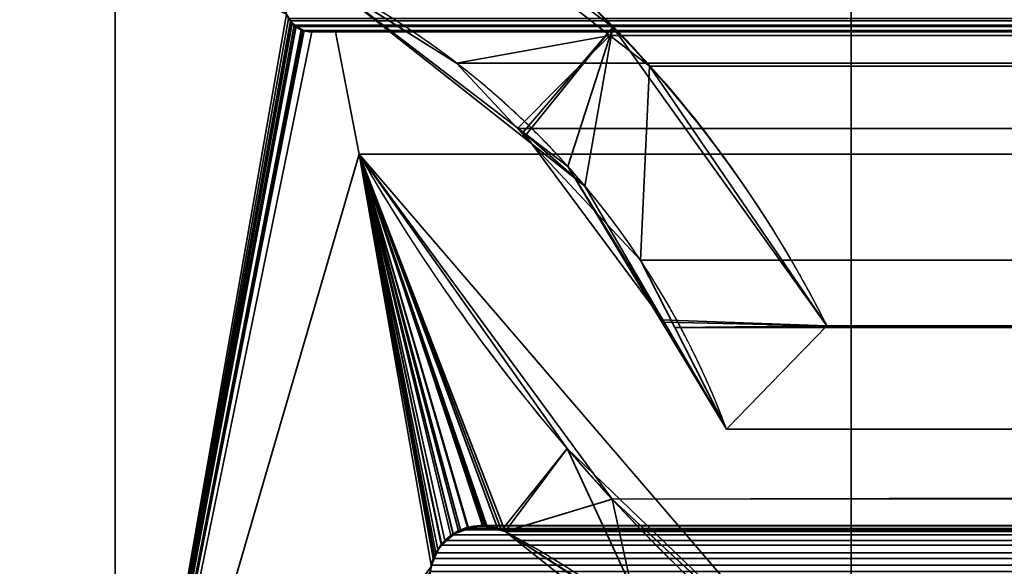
# Model space of a CAD drawing. Header units: millimetres. Extents: x -625 to 3625, y -115 to 71.
# Tile 373 of 656: x 1015.98 to 1021.33, y 7.31 to 10.28. Entities that reach past the tile are written whole.
import ezdxf

# ---------------------------------------------------------------- set-up
doc = ezdxf.new("R2010")
doc.units = ezdxf.units.MM
doc.layers.add('152', color=7, linetype='Continuous', true_color=0xffffff)

# ---------------------------------------------------------------- blocks, each defined once
blk = doc.blocks.new('UG_SURFACE_002')
at = {"layer": '152', "color": 252, "linetype": 'Continuous', "lineweight": 35}
for points in [[(2200, -31, 2234.9999), (2200, 69, 2234.9999), (800, 69, 2234.9999), (800, -31, 2234.9999)], [(950, -31, 2085), (950, 69, 2085), (2050, 69, 2085), (2050, -31, 2085)]]:
    blk.add_3dface(points, dxfattribs=at)
blk = doc.blocks.new('UG_SURFACE_086')
at = {"layer": '152', "color": 46, "linetype": 'Continuous', "lineweight": 35}
for points in [[(1019.2043, 10.2394, -5), (1017.6004, 11.4321, -5), (1017.6004, 11.4321, 2015.8994), (1019.2043, 10.2394, 2014.2958)], [(1018.7181, 9.6672, -5), (1017.6368, 10.4954, -5), (1017.6004, 11.4321, -5), (1019.2043, 10.2394, -5)], [(1019.2043, 10.2394, 2014.2958), (1017.6004, 11.4321, 2015.8994), (1017.6368, 10.4954, 2015.8632), (1018.7205, 9.638, 2014.7796)], [(1016.5, 10.7678, -5), (1016.5, 5, -5), (1016.5, 5, 2017), (1016.5, 10.7678, 2017)], [(1016.5, 5, -5), (1016.5, 10.7678, -5), (1017.4307, 10.3086, -5), (1017.4541, 10.2719, -5)], [(1017.4303, 10.3094, 2016.0697), (1017.4211, 10.3503, 2016.0789), (1016.5, 10.7678, 2017), (1016.5, 5, 2017)], [(1017.6368, 10.4954, -5), (1018.7181, 9.6672, -5), (1018.7205, 9.638, 2014.7796)], [(1018.7205, 9.638, 2014.7796), (1017.6368, 10.4954, 2015.8632), (1017.6368, 10.4954, -5)], [(1017.4304, 10.3092, 2016.0697), (1017.4303, 10.3094, 2016.0697), (1016.5, 5, 2017)], [(1016.5, 5, 2017), (1017.458, 10.2636, 2016.042), (1017.4531, 10.2717, 2016.047), (1017.4304, 10.3092, 2016.0697)], [(1017.4307, 10.3086, -5), (1017.4304, 10.3092, 2016.0697), (1017.4531, 10.2717, 2016.047)], [(1017.4531, 10.2717, 2016.047), (1017.4541, 10.2719, -5), (1017.4307, 10.3086, -5)], [(1017.4541, 10.2719, -5), (1017.4626, 10.2586, -5), (1016.5, 5, -5)], [(1017.4823, 10.2465, 2016.0177), (1017.458, 10.2636, 2016.042), (1016.5, 5, 2017)], [(1016.5, 5, -5), (1017.4626, 10.2586, -5), (1017.4825, 10.2449, -5)], [(1016.5, 5, 2017), (1017.5146, 10.2238, 2015.9855), (1017.4823, 10.2465, 2016.0177)], [(1017.4825, 10.2449, -5), (1017.5115, 10.225, -5), (1016.5, 5, -5)], [(1016.5, 5, -5), (1017.5115, 10.225, -5), (1017.5225, 10.2228, -5)], [(1017.5222, 10.2223, 2015.9779), (1017.5146, 10.2238, 2015.9855), (1016.5, 5, 2017)], [(1017.5225, 10.2228, -5), (1017.5697, 10.2132, -5), (1016.5, 5, -5)], [(1016.5, 5, 2017), (1017.5697, 10.2132, 2015.9302), (1017.5222, 10.2223, 2015.9779)], [(1017.4541, 10.2719, -5), (1017.4531, 10.2717, 2016.047), (1017.458, 10.2636, 2016.042)], [(1017.458, 10.2636, 2016.042), (1017.4626, 10.2586, -5), (1017.4541, 10.2719, -5)], [(1017.4626, 10.2586, -5), (1017.458, 10.2636, 2016.042), (1017.4823, 10.2465, 2016.0177)], [(1017.4823, 10.2465, 2016.0177), (1017.4825, 10.2449, -5), (1017.4626, 10.2586, -5)], [(1017.4825, 10.2449, -5), (1017.4823, 10.2465, 2016.0177), (1017.5146, 10.2238, 2015.9855)], [(1017.5146, 10.2238, 2015.9855), (1017.5115, 10.225, -5), (1017.4825, 10.2449, -5)], [(1017.5115, 10.225, -5), (1017.5146, 10.2238, 2015.9855), (1017.5222, 10.2223, 2015.9779)], [(1017.5222, 10.2223, 2015.9779), (1017.5225, 10.2228, -5), (1017.5115, 10.225, -5)], [(1017.5225, 10.2228, -5), (1017.5222, 10.2223, 2015.9779), (1017.5697, 10.2132, 2015.9302)], [(1017.5697, 10.2132, 2015.9302), (1017.5697, 10.2132, -5), (1017.5225, 10.2228, -5)], [(1019.2043, 10.2394, -5), (1018.961, 9.4812, -5), (1018.7181, 9.6672, -5)], [(1018.7205, 9.638, 2014.7796), (1019.0536, 9.3745, 2014.4465), (1019.2043, 10.2394, 2014.2958)], [(1019.4643, 8.6475, -5), (1018.961, 9.4812, -5), (1019.2043, 10.2394, -5), (1020.3681, 8.6146, -5)], [(1020.3681, 8.6146, 2013.1319), (1019.2043, 10.2394, 2014.2958), (1019.0536, 9.3745, 2014.4465), (1019.4844, 8.6345, 2014.0157)], [(1019.2043, 10.2394, 2014.2958), (1020.3681, 8.6146, 2013.1319), (1020.3681, 8.6146, -5), (1019.2043, 10.2394, -5)], [(1017.5697, 10.2132, -5), (1017.6976, 10.2132, -5), (1017.8255, 9.5488, -5), (1016.5, 5, -5)], [(1016.5, 5, 2017), (1017.8255, 9.5488, 2015.6744), (1017.6976, 10.2132, 2015.8024), (1017.5697, 10.2132, 2015.9302)], [(1017.5697, 10.2132, 2015.9302), (1017.6976, 10.2132, 2015.8024), (1017.6976, 10.2132, -5), (1017.5697, 10.2132, -5)], [(1017.8255, 9.5488, -5), (1017.6976, 10.2132, -5), (1017.6976, 10.2132, 2015.8024), (1017.8255, 9.5488, 2015.6744)], [(1018.7181, 9.6672, -5), (1018.961, 9.4812, -5), (1019.4844, 8.6345, 2014.0157)], [(1019.4844, 8.6345, 2014.0157), (1019.0536, 9.3745, 2014.4465), (1018.7181, 9.6672, -5)], [(1019.0536, 9.3745, 2014.4465), (1018.7205, 9.638, 2014.7796), (1018.7181, 9.6672, -5)], [(1018.2334, 7.348, -5), (1018.2155, 7.3023, -5), (1016.5, 5, -5), (1017.8255, 9.5488, -5)], [(1017.8255, 9.5488, 2015.6744), (1016.5, 5, 2017), (1018.212, 7.2761, 2015.2881), (1018.2291, 7.3496, 2015.2707)], [(1017.8255, 9.5488, -5), (1018.9559, 7.948, 2014.544), (1020.3681, 6.5893, 2013.1319)], [(1017.8255, 9.5488, -5), (1017.8255, 9.5488, 2015.6744), (1018.9559, 7.948, 2014.544)], [(1020.3681, 6.5893, 2013.1319), (1020.3681, 6.5893, -5), (1017.8255, 9.5488, -5)], [(1017.8255, 9.5488, -5), (1018.2532, 7.3987, -5), (1018.2374, 7.3582, -5)], [(1017.8255, 9.5488, -5), (1018.5201, 7.5272, -5), (1018.5124, 7.5267, -5)], [(1018.2374, 7.3582, -5), (1018.2334, 7.348, -5), (1017.8255, 9.5488, -5)], [(1017.8255, 9.5488, -5), (1018.3235, 7.4747, -5), (1018.2761, 7.4235, -5)], [(1018.5124, 7.5267, -5), (1018.4183, 7.5197, -5), (1017.8255, 9.5488, -5)], [(1017.8255, 9.5488, -5), (1018.6189, 7.4965, -5), (1018.599, 7.5027, -5)], [(1018.2761, 7.4235, -5), (1018.2532, 7.3987, -5), (1017.8255, 9.5488, -5)], [(1018.4183, 7.5197, -5), (1018.4169, 7.5196, -5), (1017.8255, 9.5488, -5)], [(1017.8255, 9.5488, -5), (1020.3681, 6.5893, -5), (1020.0838, 6.334, -5), (1018.6189, 7.4965, -5)], [(1018.599, 7.5027, -5), (1018.5201, 7.5272, -5), (1017.8255, 9.5488, -5)], [(1018.4169, 7.5196, -5), (1018.3378, 7.4816, -5), (1018.3235, 7.4747, -5), (1017.8255, 9.5488, -5)], [(1018.9559, 7.948, 2014.544), (1017.8255, 9.5488, 2015.6744), (1018.5118, 7.5248, 2014.9882), (1018.5994, 7.5017, 2014.9007)], [(1017.8255, 9.5488, 2015.6744), (1018.496, 7.5289, 2015.0039), (1018.5118, 7.5248, 2014.9882)], [(1017.8255, 9.5488, 2015.6744), (1018.3657, 7.5004, 2015.1343), (1018.4191, 7.5121, 2015.0807)], [(1017.8255, 9.5488, 2015.6744), (1018.2724, 7.4258, 2015.2276), (1018.273, 7.4262, 2015.2271)], [(1018.4191, 7.5121, 2015.0807), (1018.496, 7.5289, 2015.0039), (1017.8255, 9.5488, 2015.6744)], [(1018.273, 7.4262, 2015.2271), (1018.3388, 7.4789, 2015.1613), (1017.8255, 9.5488, 2015.6744)], [(1018.3388, 7.4789, 2015.1613), (1018.3657, 7.5004, 2015.1343), (1017.8255, 9.5488, 2015.6744)], [(1018.2291, 7.3496, 2015.2707), (1018.2298, 7.3523, 2015.2702), (1017.8255, 9.5488, 2015.6744)], [(1018.2298, 7.3523, 2015.2702), (1018.2338, 7.359, 2015.2662), (1018.2724, 7.4258, 2015.2276), (1017.8255, 9.5488, 2015.6744)], [(1018.961, 9.4812, -5), (1019.4643, 8.6475, -5), (1019.4844, 8.6345, 2014.0157)], [(1019.4643, 8.6475, -5), (1019.823, 8.0532, -5), (1019.823, 8.0532, 2013.6771)], [(1019.823, 8.0532, 2013.6771), (1019.4844, 8.6345, 2014.0157), (1019.4643, 8.6475, -5)], [(1020.3681, 8.6146, -5), (1019.823, 8.0532, -5), (1019.4643, 8.6475, -5)], [(1019.4844, 8.6345, 2014.0157), (1019.823, 8.0532, 2013.6771), (1020.3681, 8.6146, 2013.1319)], [(1019.823, 8.0532, -5), (1020.3681, 8.6146, -5), (1020.3681, 8.6146, 2013.1319), (1019.823, 8.0532, 2013.6771)], [(1018.5994, 7.5017, 2014.9007), (1018.6189, 7.4965, 2014.8811), (1018.9559, 7.948, 2014.544)], [(1018.9559, 7.948, 2014.544), (1018.6189, 7.4965, 2014.8811), (1019.4044, 6.9821, 2014.0955)], [(1019.4044, 6.9821, 2014.0955), (1020.0838, 6.334, 2013.4163), (1020.3681, 6.5893, 2013.1319), (1018.9559, 7.948, 2014.544)], [(1018.3378, 7.4816, -5), (1018.4169, 7.5196, -5), (1018.4191, 7.5121, 2015.0807)], [(1018.4191, 7.5121, 2015.0807), (1018.3657, 7.5004, 2015.1343), (1018.3378, 7.4816, -5)], [(1018.3657, 7.5004, 2015.1343), (1018.3388, 7.4789, 2015.1613), (1018.3378, 7.4816, -5)], [(1018.4169, 7.5196, -5), (1018.4183, 7.5197, -5), (1018.4191, 7.5121, 2015.0807)], [(1018.5118, 7.5248, 2014.9882), (1018.496, 7.5289, 2015.0039), (1018.4183, 7.5197, -5)], [(1018.496, 7.5289, 2015.0039), (1018.4191, 7.5121, 2015.0807), (1018.4183, 7.5197, -5)], [(1018.4183, 7.5197, -5), (1018.5124, 7.5267, -5), (1018.5118, 7.5248, 2014.9882)], [(1018.5118, 7.5248, 2014.9882), (1018.5124, 7.5267, -5), (1018.5201, 7.5272, -5)], [(1018.5994, 7.5017, 2014.9007), (1018.5118, 7.5248, 2014.9882), (1018.5201, 7.5272, -5)], [(1018.5201, 7.5272, -5), (1018.599, 7.5027, -5), (1018.5994, 7.5017, 2014.9007)], [(1018.599, 7.5027, -5), (1018.6189, 7.4965, -5), (1018.6189, 7.4965, 2014.8811)], [(1018.6189, 7.4965, 2014.8811), (1018.5994, 7.5017, 2014.9007), (1018.599, 7.5027, -5)], [(1018.6189, 7.4965, -5), (1020.0838, 6.334, -5), (1020.0838, 6.334, 2013.4163)], [(1020.0838, 6.334, 2013.4163), (1019.4044, 6.9821, 2014.0955), (1018.6189, 7.4965, -5)], [(1019.4044, 6.9821, 2014.0955), (1018.6189, 7.4965, 2014.8811), (1018.6189, 7.4965, -5)], [(1018.3388, 7.4789, 2015.1613), (1018.273, 7.4262, 2015.2271), (1018.2761, 7.4235, -5)], [(1018.2761, 7.4235, -5), (1018.3235, 7.4747, -5), (1018.3388, 7.4789, 2015.1613)], [(1018.3235, 7.4747, -5), (1018.3378, 7.4816, -5), (1018.3388, 7.4789, 2015.1613)], [(1018.2724, 7.4258, 2015.2276), (1018.2338, 7.359, 2015.2662), (1018.2374, 7.3582, -5)], [(1018.2374, 7.3582, -5), (1018.2532, 7.3987, -5), (1018.2724, 7.4258, 2015.2276)], [(1018.2532, 7.3987, -5), (1018.2761, 7.4235, -5), (1018.273, 7.4262, 2015.2271)], [(1018.273, 7.4262, 2015.2271), (1018.2724, 7.4258, 2015.2276), (1018.2532, 7.3987, -5)], [(1018.2291, 7.3496, 2015.2707), (1018.212, 7.2761, 2015.2881), (1018.2155, 7.3023, -5)], [(1018.2155, 7.3023, -5), (1018.2334, 7.348, -5), (1018.2291, 7.3496, 2015.2707)], [(1018.2298, 7.3523, 2015.2702), (1018.2291, 7.3496, 2015.2707), (1018.2334, 7.348, -5)], [(1018.2338, 7.359, 2015.2662), (1018.2298, 7.3523, 2015.2702), (1018.2334, 7.348, -5)], [(1018.2334, 7.348, -5), (1018.2374, 7.3582, -5), (1018.2338, 7.359, 2015.2662)]]:
    blk.add_3dface(points, dxfattribs=at)
blk = doc.blocks.new('UG_SURFACE_087')
at = {"layer": '152', "color": 46, "linetype": 'Continuous', "lineweight": 35}
for points in [[(1017.6004, 11.4321, 2015.8994), (1982.3996, 11.4321, 2015.8994), (1980.8016, 10.2216, 2014.3015)], [(1980.8016, 10.2216, 2014.3015), (1019.189, 10.1941, 2014.3108), (1017.6004, 11.4321, 2015.8994)], [(1018.3553, 10.0437, 2015.1448), (1017.6368, 10.4954, 2015.8632), (1017.6004, 11.4321, 2015.8994), (1019.189, 10.1941, 2014.3108)], [(1016.5, 10.7678, 2017), (1016.5, 5, 2017), (1983.5, 5, 2017), (1983.5, 10.7678, 2017)], [(1016.5, 5, 2017), (1016.5, 10.7678, 2017), (1017.4274, 10.3176, 2016.0725), (1017.4311, 10.3095, 2016.0689)], [(1981.6447, 10.0437, 2015.1448), (1017.6368, 10.4954, 2015.8632), (1018.3553, 10.0437, 2015.1448)], [(1981.6447, 10.0437, 2015.1448), (1982.3632, 10.4954, 2015.8632), (1017.6368, 10.4954, 2015.8632)], [(1017.4311, 10.3095, 2016.0689), (1017.4415, 10.2861, 2016.0584), (1016.5, 5, 2017)], [(1016.5, 5, 2017), (1017.4415, 10.2861, 2016.0584), (1017.4531, 10.2724, 2016.047)], [(1982.5585, 10.2861, 2016.0584), (1982.5469, 10.2724, 2016.047), (1017.4531, 10.2724, 2016.047), (1017.4415, 10.2861, 2016.0584)], [(1017.4531, 10.2724, 2016.047), (1017.4725, 10.2492, 2016.0275), (1016.5, 5, 2017)], [(1016.5, 5, 2017), (1017.4725, 10.2492, 2016.0275), (1017.4838, 10.2429, 2016.0162)], [(1017.4838, 10.2429, 2016.0162), (1017.5247, 10.2201, 2015.9752), (1016.5, 5, 2017)], [(1017.4725, 10.2492, 2016.0275), (1017.4531, 10.2724, 2016.047), (1982.5469, 10.2724, 2016.047)], [(1017.4725, 10.2492, 2016.0275), (1982.5469, 10.2724, 2016.047), (1982.5275, 10.2492, 2016.0275)], [(1982.5275, 10.2492, 2016.0275), (1982.5162, 10.2429, 2016.0162), (1017.4838, 10.2429, 2016.0162), (1017.4725, 10.2492, 2016.0275)], [(1017.4838, 10.2429, 2016.0162), (1982.5162, 10.2429, 2016.0162), (1982.4753, 10.2201, 2015.9752)], [(1017.5247, 10.2201, 2015.9752), (1017.4838, 10.2429, 2016.0162), (1982.4753, 10.2201, 2015.9752)], [(1016.5, 5, 2017), (1017.5247, 10.2201, 2015.9752), (1017.5266, 10.2198, 2015.9733)], [(1017.5266, 10.2198, 2015.9733), (1017.5697, 10.2132, 2015.9302), (1016.5, 5, 2017)], [(1017.5697, 10.2132, 2015.9302), (1017.6976, 10.2132, 2015.8024), (1017.8255, 9.5488, 2015.6744), (1016.5, 5, 2017)], [(1982.4753, 10.2201, 2015.9752), (1982.4734, 10.2198, 2015.9733), (1017.5266, 10.2198, 2015.9733), (1017.5247, 10.2201, 2015.9752)], [(1017.5266, 10.2198, 2015.9733), (1982.4734, 10.2198, 2015.9733), (1982.4303, 10.2132, 2015.9302), (1017.5697, 10.2132, 2015.9302)], [(1982.4303, 10.2132, 2015.9302), (1982.3024, 10.2132, 2015.8024), (1017.6976, 10.2132, 2015.8024), (1017.5697, 10.2132, 2015.9302)], [(1017.8255, 9.5488, 2015.6744), (1017.6976, 10.2132, 2015.8024), (1982.3024, 10.2132, 2015.8024), (1982.1745, 9.5488, 2015.6744)], [(1018.6871, 9.6878, 2014.8129), (1018.3553, 10.0437, 2015.1448), (1019.189, 10.1941, 2014.3108)], [(1019.189, 10.1941, 2014.3108), (1019.4044, 10.0263, 2014.0955), (1019.3551, 8.9716, 2014.1449), (1018.6871, 9.6878, 2014.8129)], [(1019.4044, 10.0263, 2014.0955), (1019.189, 10.1941, 2014.3108), (1980.8016, 10.2216, 2014.3015)], [(1019.4044, 10.0263, 2014.0955), (1980.8016, 10.2216, 2014.3015), (1980.7161, 10.1568, 2014.2159)], [(1980.7161, 10.1568, 2014.2159), (1020.3681, 8.6146, 2013.1319), (1019.4044, 10.0263, 2014.0955)], [(1980.7161, 10.1568, 2014.2159), (1979.6319, 8.6146, 2013.1319), (1020.3681, 8.6146, 2013.1319)], [(1018.3553, 10.0437, 2015.1448), (1981.3129, 9.6878, 2014.8129), (1981.6447, 10.0437, 2015.1448)], [(1018.3553, 10.0437, 2015.1448), (1018.6871, 9.6878, 2014.8129), (1981.3129, 9.6878, 2014.8129)], [(1019.5417, 8.6052, 2013.9582), (1019.3551, 8.9716, 2014.1449), (1019.4044, 10.0263, 2014.0955), (1020.3681, 8.6146, 2013.1319)], [(1980.6449, 8.9716, 2014.1449), (1018.6871, 9.6878, 2014.8129), (1019.3551, 8.9716, 2014.1449)], [(1980.6449, 8.9716, 2014.1449), (1981.3129, 9.6878, 2014.8129), (1018.6871, 9.6878, 2014.8129)], [(1016.5, 5, 2017), (1017.8255, 9.5488, 2015.6744), (1018.2178, 7.313, 2015.2822), (1018.2148, 7.2795, 2015.2853)], [(1019.2006, 7.6733, 2014.2994), (1017.8255, 9.5488, 2015.6744), (1982.1745, 9.5488, 2015.6744)], [(1017.8255, 9.5488, 2015.6744), (1018.2921, 7.4476, 2015.208), (1018.2743, 7.4235, 2015.2256)], [(1017.8255, 9.5488, 2015.6744), (1018.3768, 7.5056, 2015.1231), (1018.3371, 7.4784, 2015.1629)], [(1017.8255, 9.5488, 2015.6744), (1018.6189, 7.4965, 2014.8811), (1018.5822, 7.5064, 2014.9179)], [(1018.3371, 7.4784, 2015.1629), (1018.2921, 7.4476, 2015.208), (1017.8255, 9.5488, 2015.6744)], [(1017.8255, 9.5488, 2015.6744), (1018.4991, 7.5288, 2015.0008), (1018.4159, 7.513, 2015.084)], [(1018.5822, 7.5064, 2014.9179), (1018.5, 7.5286, 2015.0001), (1017.8255, 9.5488, 2015.6744)], [(1018.6189, 7.4965, 2014.8811), (1017.8255, 9.5488, 2015.6744), (1019.2006, 7.6733, 2014.2994)], [(1018.4159, 7.513, 2015.084), (1018.3768, 7.5056, 2015.1231), (1017.8255, 9.5488, 2015.6744)], [(1018.5, 7.5286, 2015.0001), (1018.4991, 7.5288, 2015.0008), (1017.8255, 9.5488, 2015.6744)], [(1018.2743, 7.4235, 2015.2256), (1018.2427, 7.3806, 2015.2574), (1017.8255, 9.5488, 2015.6744)], [(1018.2427, 7.3806, 2015.2574), (1018.2317, 7.3508, 2015.2683), (1018.2178, 7.313, 2015.2822), (1017.8255, 9.5488, 2015.6744)], [(1019.2006, 7.6733, 2014.2994), (1982.1745, 9.5488, 2015.6744), (1980.9123, 7.7976, 2014.4124)], [(1019.3551, 8.9716, 2014.1449), (1980.4583, 8.6052, 2013.9582), (1980.6449, 8.9716, 2014.1449)], [(1019.3551, 8.9716, 2014.1449), (1019.5417, 8.6052, 2013.9582), (1980.4583, 8.6052, 2013.9582)], [(1020.3681, 8.6146, 2013.1319), (1019.823, 8.0532, 2013.6771), (1019.5417, 8.6052, 2013.9582)], [(1019.823, 8.0532, 2013.6771), (1980.177, 8.0532, 2013.6771), (1980.4583, 8.6052, 2013.9582), (1019.5417, 8.6052, 2013.9582)], [(1019.823, 8.0532, 2013.6771), (1020.3681, 8.6146, 2013.1319), (1979.6319, 8.6146, 2013.1319), (1980.177, 8.0532, 2013.6771)], [(1020.3681, 6.5893, 2013.1319), (1019.2006, 7.6733, 2014.2994), (1980.9123, 7.7976, 2014.4124)], [(1980.9123, 7.7976, 2014.4124), (1979.6319, 6.5893, 2013.1319), (1020.3681, 6.5893, 2013.1319)], [(1019.343, 7.03, 2014.1571), (1018.6189, 7.4965, 2014.8811), (1019.2006, 7.6733, 2014.2994)], [(1019.2006, 7.6733, 2014.2994), (1020.3681, 6.5893, 2013.1319), (1020.0838, 6.334, 2013.4163), (1019.343, 7.03, 2014.1571)], [(1981.5967, 7.5156, 2015.0967), (1018.3371, 7.4784, 2015.1629), (1018.3768, 7.5056, 2015.1231)], [(1981.5967, 7.5156, 2015.0967), (1981.6632, 7.4782, 2015.1632), (1018.3371, 7.4784, 2015.1629)], [(1018.3768, 7.5056, 2015.1231), (1018.4159, 7.513, 2015.084), (1981.5844, 7.5171, 2015.0845)], [(1981.5844, 7.5171, 2015.0845), (1981.5967, 7.5156, 2015.0967), (1018.3768, 7.5056, 2015.1231)], [(1981.5844, 7.5171, 2015.0845), (1018.4159, 7.513, 2015.084), (1018.4991, 7.5288, 2015.0008)], [(1981.5844, 7.5171, 2015.0845), (1018.4991, 7.5288, 2015.0008), (1018.5, 7.5286, 2015.0001)], [(1981.49, 7.5282, 2014.9899), (1018.5, 7.5286, 2015.0001), (1018.5822, 7.5064, 2014.9179)], [(1981.49, 7.5282, 2014.9899), (1981.4999, 7.527, 2014.9999), (1018.5, 7.5286, 2015.0001)], [(1018.5, 7.5286, 2015.0001), (1981.4999, 7.527, 2014.9999), (1981.5844, 7.5171, 2015.0845)], [(1018.5822, 7.5064, 2014.9179), (1981.4178, 7.5072, 2014.9179), (1981.49, 7.5282, 2014.9899)], [(1981.4178, 7.5072, 2014.9179), (1018.5822, 7.5064, 2014.9179), (1018.6189, 7.4965, 2014.8811)], [(1018.6189, 7.4965, 2014.8811), (1981.3811, 7.4965, 2014.8811), (1981.4178, 7.5072, 2014.9179)], [(1980.657, 7.03, 2014.1571), (1018.6189, 7.4965, 2014.8811), (1019.343, 7.03, 2014.1571)], [(1980.657, 7.03, 2014.1571), (1981.3811, 7.4965, 2014.8811), (1018.6189, 7.4965, 2014.8811)], [(1981.7255, 7.4227, 2015.2254), (1018.2743, 7.4235, 2015.2256), (1018.2921, 7.4476, 2015.208)], [(1018.2921, 7.4476, 2015.208), (1018.3371, 7.4784, 2015.1629), (1981.6632, 7.4782, 2015.1632)], [(1981.6632, 7.4782, 2015.1632), (1981.6934, 7.4611, 2015.1935), (1018.2921, 7.4476, 2015.208)], [(1981.6934, 7.4611, 2015.1935), (1981.7255, 7.4227, 2015.2254), (1018.2921, 7.4476, 2015.208)], [(1981.7507, 7.3924, 2015.2507), (1018.2317, 7.3508, 2015.2683), (1018.2427, 7.3806, 2015.2574)], [(1981.7507, 7.3924, 2015.2507), (1981.769, 7.3511, 2015.269), (1018.2317, 7.3508, 2015.2683)], [(1018.2427, 7.3806, 2015.2574), (1018.2743, 7.4235, 2015.2256), (1981.7255, 7.4227, 2015.2254)], [(1981.7255, 7.4227, 2015.2254), (1981.7507, 7.3924, 2015.2507), (1018.2427, 7.3806, 2015.2574)], [(1981.7767, 7.3337, 2015.2767), (1018.2148, 7.2795, 2015.2853), (1018.2178, 7.313, 2015.2822)], [(1981.7767, 7.3337, 2015.2767), (1981.7865, 7.2795, 2015.2864), (1018.2148, 7.2795, 2015.2853)], [(1018.2178, 7.313, 2015.2822), (1018.2317, 7.3508, 2015.2683), (1981.769, 7.3511, 2015.269)], [(1981.769, 7.3511, 2015.269), (1981.7767, 7.3337, 2015.2767), (1018.2178, 7.313, 2015.2822)]]:
    blk.add_3dface(points, dxfattribs=at)
blk = doc.blocks.new('UG_SURFACE_102')
at = {"layer": '152', "color": 31, "linetype": 'Continuous', "lineweight": 35}
for points in [[(964.25, 50.25, -5), (1016.5, 13, -5), (1016.5, 5, -5), (1012.5, 5, -5)], [(964.25, 50.25, 2069.2501), (1012.5, 5, 2020.9999), (1016.5, 5, 2017), (1016.5, 13, 2017)], [(1024.25, 45.25, -5), (1024.25, 5, -5), (1020.4999, 5, -5), (1020.4999, 13, -5)], [(1020.4999, 13, 2013), (1020.4999, 5, 2013), (1024.25, 5, 2009.2499), (1024.25, 45.25, 2009.2499)], [(1016.5, 13, 2017), (1016.5, 5, 2017), (1016.5, 5, -5), (1016.5, 13, -5)], [(1020.4999, 5, 2013), (1020.4999, 13, 2013), (1020.4999, 13, -5), (1020.4999, 5, -5)]]:
    blk.add_3dface(points, dxfattribs=at)
blk = doc.blocks.new('UG_SURFACE_104')
at = {"layer": '152', "color": 31, "linetype": 'Continuous', "lineweight": 35}
for points in [[(2035.7499, -34.75, 2069.2501), (2035.7499, 50.25, 2069.2501), (964.25, 50.25, 2069.2501), (964.25, -34.75, 2069.2501)], [(964.25, 50.25, 2069.2501), (1016.5, 13, 2017), (1016.5, 5, 2017), (1012.5, 5, 2020.9999)], [(1024.25, 45.25, 2009.2499), (1024.25, 5, 2009.2499), (1020.4999, 5, 2013), (1020.4999, 13, 2013)], [(1983.5, 13, 2017), (1983.5, 5, 2017), (1016.5, 5, 2017), (1016.5, 13, 2017)], [(1979.5001, 5, 2013), (1979.5001, 13, 2013), (1020.4999, 13, 2013), (1020.4999, 5, 2013)]]:
    blk.add_3dface(points, dxfattribs=at)

msp = doc.modelspace()

# ---------------------------------------------------------------- linework, layer by layer
at = {"layer": '152', "color": 252, "linetype": 'Continuous', "lineweight": -3, "true_color": 0x939598}
for p, q in [((1016.5, 13, -5), (1016.5, 5, -5)), ((1016.5, 13, 2017), (1016.5, 5, 2017)), ((1016.5, 13, 2017), (1016.5, 5, 2017)), ((1020.5, 5, 2013), (1020.5, 13, 2013)), ((1020.5, 5, 2013), (1020.5, 13, 2013)), ((1020.5, 5, -5), (1020.5, 13, -5)), ((1016.5, 10.7678, 2017), (1016.5, 5, 2017)), ((1016.5, 10.7678, 2017), (1016.5, 5, 2017)), ((1016.5, 10.7678, -5), (1016.5, 5, -5)), ((1017.5697, 10.2132, 2015.9303), (1017.5697, 10.2132, -5)), ((1017.6976, 10.2132, 2015.8024), (1017.5697, 10.2132, 2015.9303)), ((1982.4303, 10.2132, 2015.9303), (1017.5697, 10.2132, 2015.9303)), ((1017.6976, 10.2132, -5), (1017.5697, 10.2132, -5)), ((1017.5697, 10.2132, 2015.9303), (1017.6976, 10.2132, 2015.8024)), ((1017.6976, 10.2132, 2015.8024), (1017.6976, 10.2132, -5)), ((1017.8255, 9.5488, -5), (1017.6976, 10.2132, -5)), ((1017.8255, 9.5488, 2015.6745), (1017.6976, 10.2132, 2015.8024)), ((1982.3024, 10.2132, 2015.8024), (1017.6976, 10.2132, 2015.8024)), ((1017.6976, 10.2132, 2015.8024), (1017.8255, 9.5488, 2015.6745)), ((1017.8255, 9.5488, 2015.6745), (1017.8255, 9.5488, -5)), ((1982.1745, 9.5488, 2015.6745), (1017.8255, 9.5488, 2015.6745)), ((1019.8229, 8.0532, -5), (1020.3682, 8.6146, -5)), ((1019.8229, 8.0532, 2013.6771), (1020.3682, 8.6146, 2013.1318)), ((1019.8229, 8.0532, 2013.6771), (1020.3682, 8.6146, 2013.1318)), ((1979.6318, 8.6146, 2013.1318), (1020.3682, 8.6146, 2013.1318)), ((1020.3682, 8.6146, 2013.1318), (1020.3682, 8.6146, -5)), ((1019.8229, 8.0532, 2013.6771), (1019.8229, 8.0532, -5)), ((1980.1771, 8.0532, 2013.6771), (1019.8229, 8.0532, 2013.6771)), ((1018.619, 7.4965, 2014.881), (1018.619, 7.4965, -5)), ((1981.381, 7.4965, 2014.881), (1018.619, 7.4965, 2014.881))]:
    msp.add_line(p, q, dxfattribs=at)
at = {"layer": '152', "color": 252, "linetype": 'Continuous', "lineweight": -3, "true_color": 0x939598, "extrusion": (0, 0, -1)}
msp.add_arc((-1014.5822, 5.6991, 5), 6.479, 117.76528, 153.25636, dxfattribs=at)
at = {"layer": '152', "color": 252, "linetype": 'Continuous', "lineweight": -3, "true_color": 0x939598}
for centre, radius, start, end in [((1017.5697, 10.3622, -5), 0.1491, 63.2754, 270), ((1015.6206, 6.491, -5), 4.4833, 20.3926, 63.2754), ((1026.7954, 14.6831, -5), 10.3354, 209.78629, 231.54702), ((1018.4885, 7.2513, -5), 0.2777, 61.9915, 190.9015), ((1016.1926, 2.9348, -5), 5.1669, 41.1393, 61.9915)]:
    msp.add_arc(centre, radius, start, end, dxfattribs=at)
for points, weights in [([(1017.6005, 11.4321, 2015.8995), (1018.4954, 10.9609, 2015.0046), (1019.2799, 10.3138, 2014.2201), (1019.913, 9.5179, 2013.587), (1020.3682, 8.6146, 2013.1318)], [1, 0.976209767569, 0.968279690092, 0.976209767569, 1]), ([(1019.8229, 8.0532, 2013.6771), (1019.5271, 8.8488, 2013.9729), (1019.0418, 9.5535, 2014.4582), (1018.3949, 10.1137, 2015.1051), (1017.6367, 10.4954, 2015.8633)], [1, 0.965395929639, 0.953861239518, 0.965395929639, 1]), ([(1017.8255, 9.5488, 2015.6745), (1018.3145, 8.6946, 2015.1855), (1018.9084, 7.9071, 2014.5916), (1019.5973, 7.2014, 2013.9027), (1020.3682, 6.5893, 2013.1318)], [1, 0.991011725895, 0.988015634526, 0.991011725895, 1]), ([(1020.0838, 6.334, 2013.4162), (1019.7737, 6.689, 2013.7263), (1019.4223, 7.0046, 2014.0777), (1019.0352, 7.2751, 2014.4648), (1018.619, 7.4965, 2014.881)], [1, 0.991744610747, 0.988992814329, 0.991744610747, 1])]:
    msp.add_rational_spline(points, weights, degree=4, dxfattribs=at)
for points in [[(1017.6005, 11.4321, 2015.8995), (1018.6848, 10.8613, 2014.8152), (1019.695, 9.9505, 2013.805), (1020.3682, 8.6146, 2013.1318)], [(1017.8255, 9.5488, 2015.6745), (1018.5214, 8.333, 2014.9786), (1019.4042, 7.3547, 2014.0958), (1020.3682, 6.5893, 2013.1318)]]:
    msp.add_open_spline(points, degree=3, dxfattribs=at)
for points, knots in [([(1017.6367, 10.4954, 2015.8633), (1017.616, 10.5058, 2015.884), (1017.5936, 10.511, 2015.9064), (1017.5493, 10.5116, 2015.9507), (1017.5267, 10.5068, 2015.9733), (1017.49, 10.4894, 2016.01), (1017.475, 10.4789, 2016.025), (1017.4522, 10.455, 2016.0478), (1017.4434, 10.4428, 2016.0566), (1017.4309, 10.418, 2016.0691), (1017.4265, 10.4057, 2016.0735), (1017.4211, 10.3798, 2016.0789), (1017.4201, 10.3658, 2016.0799), (1017.4218, 10.3404, 2016.0782), (1017.4241, 10.3285, 2016.0759), (1017.4311, 10.3062, 2016.0689), (1017.4359, 10.2956, 2016.0641), (1017.4502, 10.2715, 2016.0498), (1017.461, 10.2591, 2016.039), (1017.4885, 10.2355, 2016.0115), (1017.5064, 10.2259, 2015.9936), (1017.5394, 10.2155, 2015.9606), (1017.5546, 10.2132, 2015.9454), (1017.5697, 10.2132, 2015.9303)], [0, 0, 0, 0, 0.141548, 0.141548, 0.284666, 0.284666, 0.389443, 0.389443, 0.46611, 0.46611, 0.526803, 0.526803, 0.58803, 0.58803, 0.641999, 0.641999, 0.697808, 0.697808, 0.78399, 0.78399, 0.903767, 0.903767, 1, 1, 1, 1]), ([(1019.8229, 8.0532, 2013.6771), (1019.5999, 8.653, 2013.9001), (1019.2682, 9.1552, 2014.2318), (1018.515, 9.9588, 2014.985), (1018.0861, 10.2691, 2015.4139), (1017.6367, 10.4954, 2015.8633)], [0, 0, 0, 0, 0.5, 0.5, 1, 1, 1, 1]), ([(1018.619, 7.4965, 2014.881), (1018.5809, 7.5167, 2014.9191), (1018.5398, 7.5273, 2014.9602), (1018.458, 7.5304, 2015.042), (1018.4161, 7.5228, 2015.0839), (1018.3468, 7.4924, 2015.1532), (1018.3177, 7.4732, 2015.1823), (1018.2735, 7.429, 2015.2265), (1018.2563, 7.4064, 2015.2437), (1018.232, 7.3602, 2015.268), (1018.2233, 7.3372, 2015.2767), (1018.2122, 7.2887, 2015.2878), (1018.2099, 7.2624, 2015.2901), (1018.2119, 7.224, 2015.2881), (1018.2134, 7.2112, 2015.2866), (1018.2158, 7.1988, 2015.2842)], [0, 0, 0, 0, 0.225252, 0.225252, 0.453005, 0.453005, 0.626242, 0.626242, 0.751784, 0.751784, 0.850638, 0.850638, 0.95043, 0.95043, 1, 1, 1, 1]), ([(1020.0838, 6.334, 2013.4162), (1019.9685, 6.4661, 2013.5315), (1019.8483, 6.59, 2013.6517), (1019.6009, 6.8218, 2013.8991), (1019.4734, 6.9298, 2014.0266), (1019.1101, 7.2093, 2014.3899), (1018.8672, 7.3645, 2014.6328), (1018.619, 7.4965, 2014.881)], [0, 0, 0, 0, 0.263883, 0.263883, 0.527675, 0.527675, 1, 1, 1, 1])]:
    msp.add_open_spline(points, degree=3, knots=knots, dxfattribs=at)
for points, weights, knots in [([(1017.6367, 10.4954, 2015.8633), (1017.5991, 10.5143, 2015.9009), (1017.5481, 10.5218, 2015.9519), (1017.5009, 10.501, 2015.9991), (1017.4384, 10.4444, 2016.0616), (1017.413, 10.3994, 2016.087), (1017.4155, 10.3479, 2016.0845), (1017.4458, 10.2692, 2016.0542), (1017.4786, 10.2294, 2016.0214), (1017.5275, 10.2132, 2015.9725), (1017.5697, 10.2132, 2015.9303)], [1, 1, 0.979485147, 1, 1, 0.979485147, 1, 1, 0.979485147, 1, 1], [0, 0, 0, 0, 0, 0.333333, 0.333333, 0.333333, 0.666667, 0.666667, 0.666667, 1, 1, 1, 1, 1]), ([(1018.2158, 7.1988, 2015.2842), (1018.2018, 7.2715, 2015.2982), (1018.2122, 7.3592, 2015.2878), (1018.264, 7.4307, 2015.236), (1018.3831, 7.5187, 2015.1169), (1018.4667, 7.5472, 2015.0333), (1018.5536, 7.5313, 2014.9464), (1018.619, 7.4965, 2014.881)], [1, 1, 0.984176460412, 1, 1, 0.984176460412, 1, 1], [0, 0, 0, 0, 0, 0.5, 0.5, 0.5, 1, 1, 1, 1, 1])]:
    msp.add_rational_spline(points, weights, degree=4, knots=knots, dxfattribs=at)

# ---------------------------------------------------------------- block references
for name in ['UG_SURFACE_002', 'UG_SURFACE_102', 'UG_SURFACE_104', 'UG_SURFACE_086', 'UG_SURFACE_087']:
    msp.add_blockref(name, (0, 0), dxfattribs=at)

doc.saveas('drawing.dxf')
